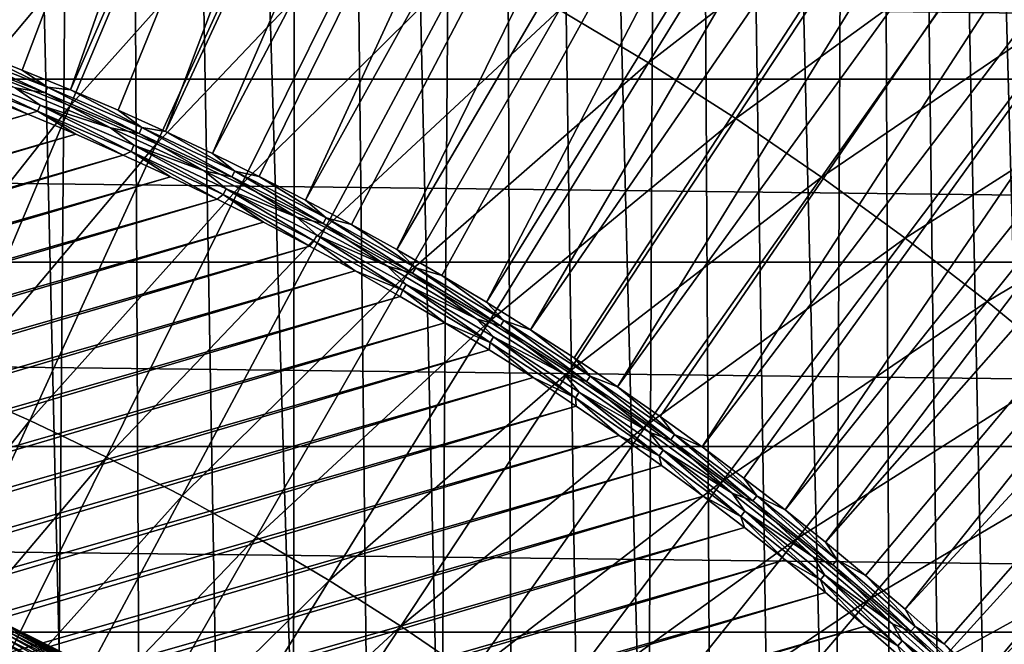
# Model space of a CAD drawing. Header units: millimetres. Extents: x -50 to 50, y -50 to 50.
# Tile 401 of 562: x 4 to 7.4, y 8 to 10.2. Entities that reach past the tile are written whole.
import ezdxf

# ---------------------------------------------------------------- set-up
doc = ezdxf.new("R2010")
doc.units = ezdxf.units.MM
doc.header["$LTSCALE"] = 65.185185
for name, color, linetype in [('1', 7, 'CONTINUOUS'), ('2', 7, 'CONTINUOUS'), ('25', 7, 'CONTINUOUS'), ('36', 7, 'CONTINUOUS'), ('4', 7, 'CONTINUOUS'), ('87', 7, 'CONTINUOUS'), ('89', 7, 'CONTINUOUS'), ('91', 7, 'CONTINUOUS'), ('92', 7, 'CONTINUOUS')]:
    doc.layers.add(name, color=color, linetype=linetype)

msp = doc.modelspace()

# ---------------------------------------------------------------- linework, layer by layer
at = {"layer": '1', "color": 7, "linetype": 'Continuous', "true_color": 0xf5f5f5}
for points in [[(-27.2459, 10.6406), (27.4862, 10.0036), (-27.4862, 10.0036), (-27.2459, 10.6406)], [(27.2459, 10.6406), (27.4862, 10.0036), (-27.2459, 10.6406), (27.2459, 10.6406)], [(-27.4862, 10.0036), (27.7115, 9.3614), (-27.7115, 9.3614), (-27.4862, 10.0036)], [(27.4862, 10.0036), (27.7115, 9.3614), (-27.4862, 10.0036), (27.4862, 10.0036)], [(-27.7115, 9.3614), (27.9218, 8.714), (-27.9218, 8.714), (-27.7115, 9.3614)], [(27.7115, 9.3614), (27.9218, 8.714), (-27.7115, 9.3614), (27.7115, 9.3614)], [(-27.9218, 8.714), (28.117, 8.062), (-28.117, 8.062), (-27.9218, 8.714)], [(27.9218, 8.714), (28.117, 8.062), (-27.9218, 8.714), (27.9218, 8.714)], [(-28.117, 8.062), (28.297, 7.4054), (-28.297, 7.4054), (-28.117, 8.062)], [(28.117, 8.062), (28.297, 7.4054), (-28.117, 8.062), (28.117, 8.062)]]:
    msp.add_3dface(points, dxfattribs=at)
at = {"layer": '2', "color": 7, "linetype": 'Continuous', "true_color": 0xf5f5f5}
for points in [[(3.8435, 8.138, 4.3), (4.1283, 7.9973, 4.3), (3.6366, 29.0231, 4.3), (3.8435, 8.138, 4.3)], [(3.6366, 29.0231, 4.3), (4.1283, 7.9973, 4.3), (4.3054, 28.9314, 4.3), (3.6366, 29.0231, 4.3)], [(4.1283, 7.9973, 4.3), (4.408, 7.8467, 4.3), (4.3054, 28.9314, 4.3), (4.1283, 7.9973, 4.3)], [(4.6822, 7.6862, 4.3), (4.9505, 7.5162, 4.3), (4.3054, 28.9314, 4.3), (4.6822, 7.6862, 4.3)], [(4.3054, 28.9314, 4.3), (4.9505, 7.5162, 4.3), (4.972, 28.8243, 4.3), (4.3054, 28.9314, 4.3)], [(4.408, 7.8467, 4.3), (4.6822, 7.6862, 4.3), (4.3054, 28.9314, 4.3), (4.408, 7.8467, 4.3)], [(4.9505, 7.5162, 4.3), (5.2127, 7.3367, 4.3), (4.972, 28.8243, 4.3), (4.9505, 7.5162, 4.3)], [(5.2127, 7.3367, 4.3), (5.4683, 7.1482, 4.3), (4.972, 28.8243, 4.3), (5.2127, 7.3367, 4.3)], [(4.972, 28.8243, 4.3), (5.4683, 7.1482, 4.3), (5.6358, 28.7019, 4.3), (4.972, 28.8243, 4.3)], [(5.4683, 7.1482, 4.3), (5.7172, 6.9508, 4.3), (5.6358, 28.7019, 4.3), (5.4683, 7.1482, 4.3)], [(5.959, 6.7447, 4.3), (6.1933, 6.5302, 4.3), (5.6358, 28.7019, 4.3), (5.959, 6.7447, 4.3)], [(5.6358, 28.7019, 4.3), (6.1933, 6.5302, 4.3), (6.2968, 28.5642, 4.3), (5.6358, 28.7019, 4.3)], [(5.7172, 6.9508, 4.3), (5.959, 6.7447, 4.3), (5.6358, 28.7019, 4.3), (5.7172, 6.9508, 4.3)], [(6.1933, 6.5302, 4.3), (6.4199, 6.3075, 4.3), (6.2968, 28.5642, 4.3), (6.1933, 6.5302, 4.3)], [(6.6385, 6.0771, 4.3), (6.8488, 5.839, 4.3), (6.2968, 28.5642, 4.3), (6.6385, 6.0771, 4.3)], [(6.2968, 28.5642, 4.3), (6.8488, 5.839, 4.3), (6.9543, 28.4113, 4.3), (6.2968, 28.5642, 4.3)], [(6.4199, 6.3075, 4.3), (6.6385, 6.0771, 4.3), (6.2968, 28.5642, 4.3), (6.4199, 6.3075, 4.3)], [(6.8488, 5.839, 4.3), (7.0506, 5.5937, 4.3), (6.9543, 28.4113, 4.3), (6.8488, 5.839, 4.3)], [(7.4276, 5.0824, 4.3), (7.6024, 4.8171, 4.3), (6.9543, 28.4113, 4.3), (7.4276, 5.0824, 4.3)], [(6.9543, 28.4113, 4.3), (7.6024, 4.8171, 4.3), (7.6081, 28.2432, 4.3), (6.9543, 28.4113, 4.3)], [(7.2436, 5.3413, 4.3), (7.4276, 5.0824, 4.3), (6.9543, 28.4113, 4.3), (7.2436, 5.3413, 4.3)], [(7.0506, 5.5937, 4.3), (7.2436, 5.3413, 4.3), (6.9543, 28.4113, 4.3), (7.0506, 5.5937, 4.3)]]:
    msp.add_3dface(points, dxfattribs=at)
at = {"layer": '25', "color": 7, "linetype": 'Continuous', "true_color": 0xf5f5f5}
for points in [[(4.1283, 7.9973, 10.2), (3.8435, 8.138, 10.2), (3.9448, 8.088, 10.2357), (4.1283, 7.9973, 10.2)], [(3.9431, 8.0846, 10.2712), (4.2229, 7.942, 10.2712), (3.9448, 8.088, 10.2357), (3.9431, 8.0846, 10.2712)], [(3.9448, 8.088, 10.2357), (4.2229, 7.942, 10.2712), (4.2246, 7.9454, 10.2357), (3.9448, 8.088, 10.2357)], [(4.1283, 7.9973, 10.2), (3.9448, 8.088, 10.2357), (4.2246, 7.9454, 10.2357), (4.1283, 7.9973, 10.2)], [(3.9255, 8.0485, 10.4079), (4.204, 7.9066, 10.4079), (3.9315, 8.0608, 10.3749), (3.9255, 8.0485, 10.4079)], [(3.9315, 8.0608, 10.3749), (4.2104, 7.9186, 10.3749), (3.9364, 8.0709, 10.341), (3.9315, 8.0608, 10.3749)], [(3.9315, 8.0608, 10.3749), (4.204, 7.9066, 10.4079), (4.2104, 7.9186, 10.3749), (3.9315, 8.0608, 10.3749)], [(3.9364, 8.0709, 10.341), (4.2157, 7.9286, 10.341), (3.9403, 8.0789, 10.3064), (3.9364, 8.0709, 10.341)], [(3.9364, 8.0709, 10.341), (4.2104, 7.9186, 10.3749), (4.2157, 7.9286, 10.341), (3.9364, 8.0709, 10.341)], [(3.9403, 8.0789, 10.3064), (4.2199, 7.9364, 10.3064), (3.9431, 8.0846, 10.2712), (3.9403, 8.0789, 10.3064)], [(3.9403, 8.0789, 10.3064), (4.2157, 7.9286, 10.341), (4.2199, 7.9364, 10.3064), (3.9403, 8.0789, 10.3064)], [(3.9431, 8.0846, 10.2712), (4.2199, 7.9364, 10.3064), (4.2229, 7.942, 10.2712), (3.9431, 8.0846, 10.2712)], [(3.9105, 8.0177, 10.4705), (4.1879, 7.8763, 10.4705), (3.9185, 8.0341, 10.4398), (3.9105, 8.0177, 10.4705)], [(3.9185, 8.0341, 10.4398), (4.1965, 7.8924, 10.4398), (3.9255, 8.0485, 10.4079), (3.9185, 8.0341, 10.4398)], [(3.9185, 8.0341, 10.4398), (4.1879, 7.8763, 10.4705), (4.1965, 7.8924, 10.4398), (3.9185, 8.0341, 10.4398)], [(3.9255, 8.0485, 10.4079), (4.1965, 7.8924, 10.4398), (4.204, 7.9066, 10.4079), (3.9255, 8.0485, 10.4079)]]:
    msp.add_3dface(points, dxfattribs=at)
at = {"layer": '36', "color": 15, "linetype": 'Continuous', "true_color": 0xaf503c}
for points in [[(3.9015, 11.1545, -16.6071), (4.2431, 11.029, -16.6071), (3.5491, 10.1479, -16.7687), (3.9015, 11.1545, -16.6071)], [(3.5491, 10.1479, -16.7687), (4.2431, 11.029, -16.6071), (3.8599, 10.0337, -16.7687), (3.5491, 10.1479, -16.7687)], [(4.2431, 11.029, -16.6071), (4.5806, 10.893, -16.6071), (3.8599, 10.0337, -16.7687), (4.2431, 11.029, -16.6071)], [(5.8842, 10.2473, -16.6071), (6.7552, 10.967, -16.4302), (6.1969, 10.0611, -16.6071), (5.8842, 10.2473, -16.6071)], [(6.7552, 10.967, -16.4302), (7.0896, 10.7537, -16.4302), (6.1969, 10.0611, -16.6071), (6.7552, 10.967, -16.4302)], [(3.8599, 10.0337, -16.7687), (4.5806, 10.893, -16.6071), (4.1669, 9.91, -16.7687), (3.8599, 10.0337, -16.7687)], [(4.5806, 10.893, -16.6071), (4.9138, 10.7467, -16.6071), (4.1669, 9.91, -16.7687), (4.5806, 10.893, -16.6071)], [(6.1969, 10.0611, -16.6071), (7.0896, 10.7537, -16.4302), (6.5037, 9.8654, -16.6071), (6.1969, 10.0611, -16.6071)], [(7.0896, 10.7537, -16.4302), (7.4174, 10.5302, -16.4302), (6.5037, 9.8654, -16.6071), (7.0896, 10.7537, -16.4302)], [(4.1669, 9.91, -16.7687), (4.9138, 10.7467, -16.6071), (4.4701, 9.7769, -16.7687), (4.1669, 9.91, -16.7687)], [(4.9138, 10.7467, -16.6071), (5.2424, 10.5902, -16.6071), (4.4701, 9.7769, -16.7687), (4.9138, 10.7467, -16.6071)], [(4.4701, 9.7769, -16.7687), (5.2424, 10.5902, -16.6071), (4.7689, 9.6346, -16.7687), (4.4701, 9.7769, -16.7687)], [(5.2424, 10.5902, -16.6071), (5.5659, 10.4237, -16.6071), (4.7689, 9.6346, -16.7687), (5.2424, 10.5902, -16.6071)], [(6.5037, 9.8654, -16.6071), (7.4174, 10.5302, -16.4302), (6.8044, 9.6604, -16.6071), (6.5037, 9.8654, -16.6071)], [(7.4174, 10.5302, -16.4302), (7.738, 10.2967, -16.4302), (6.8044, 9.6604, -16.6071), (7.4174, 10.5302, -16.4302)], [(4.7689, 9.6346, -16.7687), (5.5659, 10.4237, -16.6071), (5.0633, 9.483, -16.7687), (4.7689, 9.6346, -16.7687)], [(5.5659, 10.4237, -16.6071), (5.8842, 10.2473, -16.6071), (5.0633, 9.483, -16.7687), (5.5659, 10.4237, -16.6071)], [(6.8044, 9.6604, -16.6071), (7.738, 10.2967, -16.4302), (7.0985, 9.4462, -16.6071), (6.8044, 9.6604, -16.6071)], [(7.738, 10.2967, -16.4302), (8.0514, 10.0534, -16.4302), (7.0985, 9.4462, -16.6071), (7.738, 10.2967, -16.4302)], [(5.0633, 9.483, -16.7687), (5.8842, 10.2473, -16.6071), (5.3528, 9.3225, -16.7687), (5.0633, 9.483, -16.7687)], [(5.8842, 10.2473, -16.6071), (6.1969, 10.0611, -16.6071), (5.3528, 9.3225, -16.7687), (5.8842, 10.2473, -16.6071)], [(5.3528, 9.3225, -16.7687), (6.1969, 10.0611, -16.6071), (5.6373, 9.1532, -16.7687), (5.3528, 9.3225, -16.7687)], [(6.1969, 10.0611, -16.6071), (6.5037, 9.8654, -16.6071), (5.6373, 9.1532, -16.7687), (6.1969, 10.0611, -16.6071)], [(3.8599, 10.0337, -16.7687), (4.1669, 9.91, -16.7687), (3.4758, 9.0364, -16.9151), (3.8599, 10.0337, -16.7687)], [(7.0985, 9.4462, -16.6071), (8.0514, 10.0534, -16.4302), (7.386, 9.223, -16.6071), (7.0985, 9.4462, -16.6071)], [(8.0514, 10.0534, -16.4302), (8.3571, 9.8006, -16.4302), (7.386, 9.223, -16.6071), (8.0514, 10.0534, -16.4302)], [(3.4758, 9.0364, -16.9151), (4.1669, 9.91, -16.7687), (3.7524, 8.925, -16.9151), (3.4758, 9.0364, -16.9151)], [(4.1669, 9.91, -16.7687), (4.4701, 9.7769, -16.7687), (3.7524, 8.925, -16.9151), (4.1669, 9.91, -16.7687)], [(5.6373, 9.1532, -16.7687), (6.5037, 9.8654, -16.6071), (5.9164, 8.9752, -16.7687), (5.6373, 9.1532, -16.7687)], [(6.5037, 9.8654, -16.6071), (6.8044, 9.6604, -16.6071), (5.9164, 8.9752, -16.7687), (6.5037, 9.8654, -16.6071)], [(7.386, 9.223, -16.6071), (8.3571, 9.8006, -16.4302), (7.6664, 8.9911, -16.6071), (7.386, 9.223, -16.6071)], [(3.7524, 8.925, -16.9151), (4.4701, 9.7769, -16.7687), (4.0254, 8.8051, -16.9151), (3.7524, 8.925, -16.9151)], [(4.4701, 9.7769, -16.7687), (4.7689, 9.6346, -16.7687), (4.0254, 8.8051, -16.9151), (4.4701, 9.7769, -16.7687)], [(5.9164, 8.9752, -16.7687), (6.8044, 9.6604, -16.6071), (6.1899, 8.7887, -16.7687), (5.9164, 8.9752, -16.7687)], [(6.8044, 9.6604, -16.6071), (7.0985, 9.4462, -16.6071), (6.1899, 8.7887, -16.7687), (6.8044, 9.6604, -16.6071)], [(4.0254, 8.8051, -16.9151), (4.7689, 9.6346, -16.7687), (4.2945, 8.6769, -16.9151), (4.0254, 8.8051, -16.9151)], [(4.7689, 9.6346, -16.7687), (5.0633, 9.483, -16.7687), (4.2945, 8.6769, -16.9151), (4.7689, 9.6346, -16.7687)], [(4.2945, 8.6769, -16.9151), (5.0633, 9.483, -16.7687), (4.5596, 8.5405, -16.9151), (4.2945, 8.6769, -16.9151)], [(5.0633, 9.483, -16.7687), (5.3528, 9.3225, -16.7687), (4.5596, 8.5405, -16.9151), (5.0633, 9.483, -16.7687)], [(6.1899, 8.7887, -16.7687), (7.0985, 9.4462, -16.6071), (6.4576, 8.5938, -16.7687), (6.1899, 8.7887, -16.7687)], [(7.0985, 9.4462, -16.6071), (7.386, 9.223, -16.6071), (6.4576, 8.5938, -16.7687), (7.0985, 9.4462, -16.6071)], [(4.5596, 8.5405, -16.9151), (5.3528, 9.3225, -16.7687), (4.8204, 8.3959, -16.9151), (4.5596, 8.5405, -16.9151)], [(5.3528, 9.3225, -16.7687), (5.6373, 9.1532, -16.7687), (4.8204, 8.3959, -16.9151), (5.3528, 9.3225, -16.7687)], [(6.4576, 8.5938, -16.7687), (7.386, 9.223, -16.6071), (6.7191, 8.3908, -16.7687), (6.4576, 8.5938, -16.7687)], [(7.386, 9.223, -16.6071), (7.6664, 8.9911, -16.6071), (6.7191, 8.3908, -16.7687), (7.386, 9.223, -16.6071)], [(4.8204, 8.3959, -16.9151), (5.6373, 9.1532, -16.7687), (5.0766, 8.2434, -16.9151), (4.8204, 8.3959, -16.9151)], [(5.6373, 9.1532, -16.7687), (5.9164, 8.9752, -16.7687), (5.0766, 8.2434, -16.9151), (5.6373, 9.1532, -16.7687)], [(6.7191, 8.3908, -16.7687), (7.6664, 8.9911, -16.6071), (6.9742, 8.1798, -16.7687), (6.7191, 8.3908, -16.7687)], [(7.6664, 8.9911, -16.6071), (7.9396, 8.7507, -16.6071), (6.9742, 8.1798, -16.7687), (7.6664, 8.9911, -16.6071)], [(5.0766, 8.2434, -16.9151), (5.9164, 8.9752, -16.7687), (5.3279, 8.0831, -16.9151), (5.0766, 8.2434, -16.9151)], [(5.9164, 8.9752, -16.7687), (6.1899, 8.7887, -16.7687), (5.3279, 8.0831, -16.9151), (5.9164, 8.9752, -16.7687)], [(3.7524, 8.925, -16.9151), (4.0254, 8.8051, -16.9151), (3.3371, 7.9381, -17.0461), (3.7524, 8.925, -16.9151)], [(3.3371, 7.9381, -17.0461), (4.0254, 8.8051, -16.9151), (3.5799, 7.8315, -17.0461), (3.3371, 7.9381, -17.0461)], [(4.0254, 8.8051, -16.9151), (4.2945, 8.6769, -16.9151), (3.5799, 7.8315, -17.0461), (4.0254, 8.8051, -16.9151)], [(5.3279, 8.0831, -16.9151), (6.1899, 8.7887, -16.7687), (5.5743, 7.9151, -16.9151), (5.3279, 8.0831, -16.9151)], [(6.1899, 8.7887, -16.7687), (6.4576, 8.5938, -16.7687), (5.5743, 7.9151, -16.9151), (6.1899, 8.7887, -16.7687)], [(6.9742, 8.1798, -16.7687), (7.9396, 8.7507, -16.6071), (7.2227, 7.9611, -16.7687), (6.9742, 8.1798, -16.7687)], [(7.9396, 8.7507, -16.6071), (8.2052, 8.502, -16.6071), (7.2227, 7.9611, -16.7687), (7.9396, 8.7507, -16.6071)], [(3.5799, 7.8315, -17.0461), (4.2945, 8.6769, -16.9151), (3.8192, 7.7175, -17.0461), (3.5799, 7.8315, -17.0461)], [(4.2945, 8.6769, -16.9151), (4.5596, 8.5405, -16.9151), (3.8192, 7.7175, -17.0461), (4.2945, 8.6769, -16.9151)], [(5.5743, 7.9151, -16.9151), (6.4576, 8.5938, -16.7687), (5.8153, 7.7396, -16.9151), (5.5743, 7.9151, -16.9151)], [(6.4576, 8.5938, -16.7687), (6.7191, 8.3908, -16.7687), (5.8153, 7.7396, -16.9151), (6.4576, 8.5938, -16.7687)], [(3.8192, 7.7175, -17.0461), (4.5596, 8.5405, -16.9151), (4.055, 7.5961, -17.0461), (3.8192, 7.7175, -17.0461)], [(4.5596, 8.5405, -16.9151), (4.8204, 8.3959, -16.9151), (4.055, 7.5961, -17.0461), (4.5596, 8.5405, -16.9151)], [(7.2227, 7.9611, -16.7687), (8.2052, 8.502, -16.6071), (7.4644, 7.7348, -16.7687), (7.2227, 7.9611, -16.7687)], [(4.055, 7.5961, -17.0461), (4.8204, 8.3959, -16.9151), (4.2869, 7.4676, -17.0461), (4.055, 7.5961, -17.0461)], [(4.8204, 8.3959, -16.9151), (5.0766, 8.2434, -16.9151), (4.2869, 7.4676, -17.0461), (4.8204, 8.3959, -16.9151)], [(5.8153, 7.7396, -16.9151), (6.7191, 8.3908, -16.7687), (6.0508, 7.5568, -16.9151), (5.8153, 7.7396, -16.9151)], [(6.7191, 8.3908, -16.7687), (6.9742, 8.1798, -16.7687), (6.0508, 7.5568, -16.9151), (6.7191, 8.3908, -16.7687)], [(4.2869, 7.4676, -17.0461), (5.0766, 8.2434, -16.9151), (4.5148, 7.3319, -17.0461), (4.2869, 7.4676, -17.0461)], [(5.0766, 8.2434, -16.9151), (5.3279, 8.0831, -16.9151), (4.5148, 7.3319, -17.0461), (5.0766, 8.2434, -16.9151)], [(6.0508, 7.5568, -16.9151), (6.9742, 8.1798, -16.7687), (6.2805, 7.3668, -16.9151), (6.0508, 7.5568, -16.9151)], [(6.9742, 8.1798, -16.7687), (7.2227, 7.9611, -16.7687), (6.2805, 7.3668, -16.9151), (6.9742, 8.1798, -16.7687)], [(4.5148, 7.3319, -17.0461), (5.3279, 8.0831, -16.9151), (4.7384, 7.1893, -17.0461), (4.5148, 7.3319, -17.0461)], [(5.3279, 8.0831, -16.9151), (5.5743, 7.9151, -16.9151), (4.7384, 7.1893, -17.0461), (5.3279, 8.0831, -16.9151)]]:
    msp.add_3dface(points, dxfattribs=at)
at = {"layer": '4', "color": 7, "linetype": 'Continuous', "true_color": 0xf5f5f5}
for points in [[(4.1283, 7.9973, 10.2), (3.8435, 8.138, 4.3), (3.8435, 8.138, 10.2), (4.1283, 7.9973, 10.2)], [(4.1283, 7.9973, 4.3), (3.8435, 8.138, 4.3), (4.1283, 7.9973, 10.2), (4.1283, 7.9973, 4.3)]]:
    msp.add_3dface(points, dxfattribs=at)
at = {"layer": '87', "color": 250, "linetype": 'Continuous', "true_color": 0x1c1c1c}
for points in [[(3.4854, 10.2257, -11.9759), (3.6575, 10.1653, -11.9759), (6.0272, 16.8797, -9.3843), (3.4854, 10.2257, -11.9759)], [(3.6575, 10.1653, -11.9759), (3.8287, 10.1021, -11.9759), (6.0272, 16.8797, -9.3843), (3.6575, 10.1653, -11.9759)], [(6.0272, 16.8797, -9.3843), (3.8287, 10.1021, -11.9759), (6.5246, 16.6936, -9.3843), (6.0272, 16.8797, -9.3843)], [(3.8287, 10.1021, -11.9759), (3.9987, 10.0359, -11.9759), (6.5246, 16.6936, -9.3843), (3.8287, 10.1021, -11.9759)], [(3.9987, 10.0359, -11.9759), (4.1676, 9.9669, -11.9759), (6.5246, 16.6936, -9.3843), (3.9987, 10.0359, -11.9759)], [(6.5246, 16.6936, -9.3843), (4.1676, 9.9669, -11.9759), (7.0164, 16.4929, -9.3843), (6.5246, 16.6936, -9.3843)], [(4.1676, 9.9669, -11.9759), (4.3353, 9.895, -11.9759), (7.0164, 16.4929, -9.3843), (4.1676, 9.9669, -11.9759)], [(4.3353, 9.895, -11.9759), (4.5017, 9.8204, -11.9759), (7.0164, 16.4929, -9.3843), (4.3353, 9.895, -11.9759)], [(7.0164, 16.4929, -9.3843), (4.5017, 9.8204, -11.9759), (7.502, 16.2777, -9.3843), (7.0164, 16.4929, -9.3843)], [(4.5017, 9.8204, -11.9759), (4.6669, 9.7429, -11.9759), (7.502, 16.2777, -9.3843), (4.5017, 9.8204, -11.9759)], [(7.502, 16.2777, -9.3843), (4.6669, 9.7429, -11.9759), (7.981, 16.0481, -9.3843), (7.502, 16.2777, -9.3843)], [(4.6669, 9.7429, -11.9759), (4.8308, 9.6626, -11.9759), (7.981, 16.0481, -9.3843), (4.6669, 9.7429, -11.9759)], [(4.8308, 9.6626, -11.9759), (4.9932, 9.5796, -11.9759), (7.981, 16.0481, -9.3843), (4.8308, 9.6626, -11.9759)], [(7.981, 16.0481, -9.3843), (4.9932, 9.5796, -11.9759), (8.4529, 15.8045, -9.3843), (7.981, 16.0481, -9.3843)], [(4.9932, 9.5796, -11.9759), (5.1543, 9.4939, -11.9759), (8.4529, 15.8045, -9.3843), (4.9932, 9.5796, -11.9759)], [(5.1543, 9.4939, -11.9759), (5.3138, 9.4054, -11.9759), (8.4529, 15.8045, -9.3843), (5.1543, 9.4939, -11.9759)], [(8.4529, 15.8045, -9.3843), (5.3138, 9.4054, -11.9759), (8.9175, 15.547, -9.3843), (8.4529, 15.8045, -9.3843)], [(5.3138, 9.4054, -11.9759), (5.4719, 9.3143, -11.9759), (8.9175, 15.547, -9.3843), (5.3138, 9.4054, -11.9759)], [(5.4719, 9.3143, -11.9759), (5.6284, 9.2205, -11.9759), (8.9175, 15.547, -9.3843), (5.4719, 9.3143, -11.9759)], [(8.9175, 15.547, -9.3843), (5.6284, 9.2205, -11.9759), (9.3742, 15.2758, -9.3843), (8.9175, 15.547, -9.3843)], [(5.6284, 9.2205, -11.9759), (5.7833, 9.1241, -11.9759), (9.3742, 15.2758, -9.3843), (5.6284, 9.2205, -11.9759)], [(9.3742, 15.2758, -9.3843), (5.7833, 9.1241, -11.9759), (9.8227, 14.9913, -9.3843), (9.3742, 15.2758, -9.3843)], [(5.7833, 9.1241, -11.9759), (5.9365, 9.0251, -11.9759), (9.8227, 14.9913, -9.3843), (5.7833, 9.1241, -11.9759)], [(5.9365, 9.0251, -11.9759), (6.088, 8.9235, -11.9759), (9.8227, 14.9913, -9.3843), (5.9365, 9.0251, -11.9759)], [(9.8227, 14.9913, -9.3843), (6.088, 8.9235, -11.9759), (10.2625, 14.6935, -9.3843), (9.8227, 14.9913, -9.3843)], [(6.088, 8.9235, -11.9759), (6.2378, 8.8193, -11.9759), (10.2625, 14.6935, -9.3843), (6.088, 8.9235, -11.9759)], [(6.2378, 8.8193, -11.9759), (6.3858, 8.7127, -11.9759), (10.2625, 14.6935, -9.3843), (6.2378, 8.8193, -11.9759)], [(10.2625, 14.6935, -9.3843), (6.3858, 8.7127, -11.9759), (10.6934, 14.3829, -9.3843), (10.2625, 14.6935, -9.3843)], [(6.3858, 8.7127, -11.9759), (6.532, 8.6035, -11.9759), (10.6934, 14.3829, -9.3843), (6.3858, 8.7127, -11.9759)], [(6.532, 8.6035, -11.9759), (6.6764, 8.492, -11.9759), (10.6934, 14.3829, -9.3843), (6.532, 8.6035, -11.9759)], [(10.6934, 14.3829, -9.3843), (6.6764, 8.492, -11.9759), (11.1148, 14.0596, -9.3843), (10.6934, 14.3829, -9.3843)], [(6.6764, 8.492, -11.9759), (6.8188, 8.3779, -11.9759), (11.1148, 14.0596, -9.3843), (6.6764, 8.492, -11.9759)], [(11.1148, 14.0596, -9.3843), (6.8188, 8.3779, -11.9759), (11.5265, 13.724, -9.3843), (11.1148, 14.0596, -9.3843)], [(6.8188, 8.3779, -11.9759), (6.9593, 8.2615, -11.9759), (11.5265, 13.724, -9.3843), (6.8188, 8.3779, -11.9759)], [(6.9593, 8.2615, -11.9759), (7.0978, 8.1428, -11.9759), (11.5265, 13.724, -9.3843), (6.9593, 8.2615, -11.9759)], [(11.5265, 13.724, -9.3843), (7.0978, 8.1428, -11.9759), (11.928, 13.3763, -9.3843), (11.5265, 13.724, -9.3843)], [(7.0978, 8.1428, -11.9759), (7.2343, 8.0217, -11.9759), (11.928, 13.3763, -9.3843), (7.0978, 8.1428, -11.9759)], [(7.2343, 8.0217, -11.9759), (7.3687, 7.8983, -11.9759), (11.928, 13.3763, -9.3843), (7.2343, 8.0217, -11.9759)], [(11.928, 13.3763, -9.3843), (7.3687, 7.8983, -11.9759), (12.3191, 13.0169, -9.3843), (11.928, 13.3763, -9.3843)], [(7.3687, 7.8983, -11.9759), (7.501, 7.7727, -11.9759), (12.3191, 13.0169, -9.3843), (7.3687, 7.8983, -11.9759)]]:
    msp.add_3dface(points, dxfattribs=at)
at = {"layer": '89', "color": 250, "linetype": 'Continuous', "true_color": 0x1c1c1c}
for points in [[(3.8492, 9.9477, -12), (-8.6465, 6.2495, -12), (4.0185, 9.8805, -12), (3.8492, 9.9477, -12)], [(4.0185, 9.8805, -12), (-8.7518, 6.1011, -12), (4.1864, 9.8104, -12), (4.0185, 9.8805, -12)], [(-8.6465, 6.2495, -12), (-8.7518, 6.1011, -12), (4.0185, 9.8805, -12), (-8.6465, 6.2495, -12)], [(-8.7518, 6.1011, -12), (-8.8547, 5.9508, -12), (4.1864, 9.8104, -12), (-8.7518, 6.1011, -12)], [(4.1864, 9.8104, -12), (-8.8547, 5.9508, -12), (4.3533, 9.7374, -12), (4.1864, 9.8104, -12)], [(-8.8547, 5.9508, -12), (-8.955, 5.7988, -12), (4.3533, 9.7374, -12), (-8.8547, 5.9508, -12)], [(4.3533, 9.7374, -12), (-8.955, 5.7988, -12), (4.5189, 9.6616, -12), (4.3533, 9.7374, -12)], [(4.5189, 9.6616, -12), (-9.0526, 5.6451, -12), (4.6831, 9.583, -12), (4.5189, 9.6616, -12)], [(-8.955, 5.7988, -12), (-9.0526, 5.6451, -12), (4.5189, 9.6616, -12), (-8.955, 5.7988, -12)], [(4.6831, 9.583, -12), (-9.1476, 5.4899, -12), (4.8459, 9.5017, -12), (4.6831, 9.583, -12)], [(-9.0526, 5.6451, -12), (-9.1476, 5.4899, -12), (4.6831, 9.583, -12), (-9.0526, 5.6451, -12)], [(4.8459, 9.5017, -12), (-9.2399, 5.333, -12), (5.0073, 9.4176, -12), (4.8459, 9.5017, -12)], [(-9.1476, 5.4899, -12), (-9.2399, 5.333, -12), (4.8459, 9.5017, -12), (-9.1476, 5.4899, -12)], [(-9.2399, 5.333, -12), (-9.3296, 5.1745, -12), (5.0073, 9.4176, -12), (-9.2399, 5.333, -12)], [(5.0073, 9.4176, -12), (-9.3296, 5.1745, -12), (5.1672, 9.3307, -12), (5.0073, 9.4176, -12)], [(-9.3296, 5.1745, -12), (-9.4165, 5.0145, -12), (5.1672, 9.3307, -12), (-9.3296, 5.1745, -12)], [(5.1672, 9.3307, -12), (-9.4165, 5.0145, -12), (5.3256, 9.2412, -12), (5.1672, 9.3307, -12)], [(-9.4165, 5.0145, -12), (-9.5007, 4.8531, -12), (5.3256, 9.2412, -12), (-9.4165, 5.0145, -12)], [(5.3256, 9.2412, -12), (-9.5007, 4.8531, -12), (5.4825, 9.1489, -12), (5.3256, 9.2412, -12)], [(-9.5007, 4.8531, -12), (-9.5822, 4.6901, -12), (5.4825, 9.1489, -12), (-9.5007, 4.8531, -12)], [(5.4825, 9.1489, -12), (-9.5822, 4.6901, -12), (5.6379, 9.0539, -12), (5.4825, 9.1489, -12)], [(-9.5822, 4.6901, -12), (-9.6609, 4.5258, -12), (5.6379, 9.0539, -12), (-9.5822, 4.6901, -12)], [(5.6379, 9.0539, -12), (-9.6609, 4.5258, -12), (5.7917, 8.9562, -12), (5.6379, 9.0539, -12)], [(5.7917, 8.9562, -12), (-9.7367, 4.3602, -12), (5.9437, 8.856, -12), (5.7917, 8.9562, -12)], [(-9.6609, 4.5258, -12), (-9.7367, 4.3602, -12), (5.7917, 8.9562, -12), (-9.6609, 4.5258, -12)], [(5.9437, 8.856, -12), (-9.8097, 4.1933, -12), (6.094, 8.7531, -12), (5.9437, 8.856, -12)], [(-9.7367, 4.3602, -12), (-9.8097, 4.1933, -12), (5.9437, 8.856, -12), (-9.7367, 4.3602, -12)], [(6.094, 8.7531, -12), (-9.8799, 4.0251, -12), (6.2427, 8.6477, -12), (6.094, 8.7531, -12)], [(-9.8097, 4.1933, -12), (-9.8799, 4.0251, -12), (6.094, 8.7531, -12), (-9.8097, 4.1933, -12)], [(-9.8799, 4.0251, -12), (-9.9471, 3.8558, -12), (6.2427, 8.6477, -12), (-9.8799, 4.0251, -12)], [(6.2427, 8.6477, -12), (-9.9471, 3.8558, -12), (6.3895, 8.5397, -12), (6.2427, 8.6477, -12)], [(6.3895, 8.5397, -12), (-10.0115, 3.6855, -12), (6.5343, 8.4294, -12), (6.3895, 8.5397, -12)], [(-9.9471, 3.8558, -12), (-10.0115, 3.6855, -12), (6.3895, 8.5397, -12), (-9.9471, 3.8558, -12)], [(-10.0115, 3.6855, -12), (-10.0729, 3.5139, -12), (6.5343, 8.4294, -12), (-10.0115, 3.6855, -12)], [(6.5343, 8.4294, -12), (-10.0729, 3.5139, -12), (6.6773, 8.3164, -12), (6.5343, 8.4294, -12)], [(6.6773, 8.3164, -12), (-10.1314, 3.3414, -12), (6.8184, 8.2011, -12), (6.6773, 8.3164, -12)], [(-10.0729, 3.5139, -12), (-10.1314, 3.3414, -12), (6.6773, 8.3164, -12), (-10.0729, 3.5139, -12)], [(-10.1314, 3.3414, -12), (-10.187, 3.1679, -12), (6.8184, 8.2011, -12), (-10.1314, 3.3414, -12)], [(6.8184, 8.2011, -12), (-10.187, 3.1679, -12), (6.9574, 8.0834, -12), (6.8184, 8.2011, -12)], [(6.9574, 8.0834, -12), (-10.2395, 2.9937, -12), (7.0943, 7.9635, -12), (6.9574, 8.0834, -12)], [(-10.187, 3.1679, -12), (-10.2395, 2.9937, -12), (6.9574, 8.0834, -12), (-10.187, 3.1679, -12)]]:
    msp.add_3dface(points, dxfattribs=at)
at = {"layer": '91', "color": 250, "linetype": 'Continuous', "true_color": 0x1c1c1c}
for points in [[(4.0789, 9.9554, -11.9892), (3.7519, 10.1073, -11.9832), (3.7441, 10.0862, -11.9892), (4.0789, 9.9554, -11.9892)], [(4.0875, 9.9762, -11.9832), (3.8287, 10.1021, -11.9759), (3.7519, 10.1073, -11.9832), (4.0875, 9.9762, -11.9832)], [(4.0875, 9.9762, -11.9832), (3.7519, 10.1073, -11.9832), (4.0789, 9.9554, -11.9892), (4.0875, 9.9762, -11.9832)], [(3.9987, 10.0359, -11.9759), (3.8287, 10.1021, -11.9759), (4.0875, 9.9762, -11.9832), (3.9987, 10.0359, -11.9759)], [(4.0789, 9.9554, -11.9892), (3.7441, 10.0862, -11.9892), (3.9737, 9.9734, -11.9939), (4.0789, 9.9554, -11.9892)], [(4.1676, 9.9669, -11.9759), (3.9987, 10.0359, -11.9759), (4.0875, 9.9762, -11.9832), (4.1676, 9.9669, -11.9759)], [(4.3082, 9.8334, -11.9939), (4.0789, 9.9554, -11.9892), (3.9737, 9.9734, -11.9939), (4.3082, 9.8334, -11.9939)], [(4.4092, 9.8134, -11.9892), (4.0875, 9.9762, -11.9832), (4.0789, 9.9554, -11.9892), (4.4092, 9.8134, -11.9892)], [(4.4092, 9.8134, -11.9892), (4.0789, 9.9554, -11.9892), (4.3082, 9.8334, -11.9939), (4.4092, 9.8134, -11.9892)], [(4.4185, 9.8339, -11.9832), (4.1676, 9.9669, -11.9759), (4.0875, 9.9762, -11.9832), (4.4185, 9.8339, -11.9832)], [(4.4185, 9.8339, -11.9832), (4.0875, 9.9762, -11.9832), (4.4092, 9.8134, -11.9892), (4.4185, 9.8339, -11.9832)], [(4.3353, 9.895, -11.9759), (4.1676, 9.9669, -11.9759), (4.4185, 9.8339, -11.9832), (4.3353, 9.895, -11.9759)], [(4.5017, 9.8204, -11.9759), (4.3353, 9.895, -11.9759), (4.4185, 9.8339, -11.9832), (4.5017, 9.8204, -11.9759)], [(4.6378, 9.6822, -11.9939), (4.4092, 9.8134, -11.9892), (4.3082, 9.8334, -11.9939), (4.6378, 9.6822, -11.9939)], [(4.7346, 9.6605, -11.9892), (4.4185, 9.8339, -11.9832), (4.4092, 9.8134, -11.9892), (4.7346, 9.6605, -11.9892)], [(4.7445, 9.6807, -11.9832), (4.5017, 9.8204, -11.9759), (4.4185, 9.8339, -11.9832), (4.7445, 9.6807, -11.9832)], [(4.7445, 9.6807, -11.9832), (4.4185, 9.8339, -11.9832), (4.7346, 9.6605, -11.9892), (4.7445, 9.6807, -11.9832)], [(4.6669, 9.7429, -11.9759), (4.5017, 9.8204, -11.9759), (4.7445, 9.6807, -11.9832), (4.6669, 9.7429, -11.9759)], [(4.7346, 9.6605, -11.9892), (4.4092, 9.8134, -11.9892), (4.6378, 9.6822, -11.9939), (4.7346, 9.6605, -11.9892)], [(4.8308, 9.6626, -11.9759), (4.6669, 9.7429, -11.9759), (4.7445, 9.6807, -11.9832), (4.8308, 9.6626, -11.9759)], [(4.9621, 9.5199, -11.9939), (4.7346, 9.6605, -11.9892), (4.6378, 9.6822, -11.9939), (4.9621, 9.5199, -11.9939)], [(5.0547, 9.4968, -11.9892), (4.7445, 9.6807, -11.9832), (4.7346, 9.6605, -11.9892), (5.0547, 9.4968, -11.9892)], [(5.0653, 9.5167, -11.9832), (4.8308, 9.6626, -11.9759), (4.7445, 9.6807, -11.9832), (5.0653, 9.5167, -11.9832)], [(5.0653, 9.5167, -11.9832), (4.7445, 9.6807, -11.9832), (5.0547, 9.4968, -11.9892), (5.0653, 9.5167, -11.9832)], [(5.0547, 9.4968, -11.9892), (4.7346, 9.6605, -11.9892), (4.9621, 9.5199, -11.9939), (5.0547, 9.4968, -11.9892)], [(4.9932, 9.5796, -11.9759), (4.8308, 9.6626, -11.9759), (5.0653, 9.5167, -11.9832), (4.9932, 9.5796, -11.9759)], [(5.1543, 9.4939, -11.9759), (4.9932, 9.5796, -11.9759), (5.0653, 9.5167, -11.9832), (5.1543, 9.4939, -11.9759)], [(5.2807, 9.3468, -11.9939), (5.0547, 9.4968, -11.9892), (4.9621, 9.5199, -11.9939), (5.2807, 9.3468, -11.9939)], [(5.3691, 9.3225, -11.9892), (5.0653, 9.5167, -11.9832), (5.0547, 9.4968, -11.9892), (5.3691, 9.3225, -11.9892)], [(5.3803, 9.342, -11.9832), (5.1543, 9.4939, -11.9759), (5.0653, 9.5167, -11.9832), (5.3803, 9.342, -11.9832)], [(5.3803, 9.342, -11.9832), (5.0653, 9.5167, -11.9832), (5.3691, 9.3225, -11.9892), (5.3803, 9.342, -11.9832)], [(5.3691, 9.3225, -11.9892), (5.0547, 9.4968, -11.9892), (5.2807, 9.3468, -11.9939), (5.3691, 9.3225, -11.9892)], [(5.3138, 9.4054, -11.9759), (5.1543, 9.4939, -11.9759), (5.3803, 9.342, -11.9832), (5.3138, 9.4054, -11.9759)], [(5.4719, 9.3143, -11.9759), (5.3138, 9.4054, -11.9759), (5.3803, 9.342, -11.9832), (5.4719, 9.3143, -11.9759)], [(5.5933, 9.163, -11.9939), (5.3691, 9.3225, -11.9892), (5.2807, 9.3468, -11.9939), (5.5933, 9.163, -11.9939)], [(5.6775, 9.1378, -11.9892), (5.3803, 9.342, -11.9832), (5.3691, 9.3225, -11.9892), (5.6775, 9.1378, -11.9892)], [(5.6894, 9.157, -11.9832), (5.4719, 9.3143, -11.9759), (5.3803, 9.342, -11.9832), (5.6894, 9.157, -11.9832)], [(5.6894, 9.157, -11.9832), (5.3803, 9.342, -11.9832), (5.6775, 9.1378, -11.9892), (5.6894, 9.157, -11.9832)], [(5.6775, 9.1378, -11.9892), (5.3691, 9.3225, -11.9892), (5.5933, 9.163, -11.9939), (5.6775, 9.1378, -11.9892)], [(5.6284, 9.2205, -11.9759), (5.4719, 9.3143, -11.9759), (5.6894, 9.157, -11.9832), (5.6284, 9.2205, -11.9759)], [(5.7833, 9.1241, -11.9759), (5.6284, 9.2205, -11.9759), (5.6894, 9.157, -11.9832), (5.7833, 9.1241, -11.9759)], [(5.8995, 8.9688, -11.9939), (5.6775, 9.1378, -11.9892), (5.5933, 9.163, -11.9939), (5.8995, 8.9688, -11.9939)], [(5.9796, 8.9429, -11.9892), (5.6894, 9.157, -11.9832), (5.6775, 9.1378, -11.9892), (5.9796, 8.9429, -11.9892)], [(5.9796, 8.9429, -11.9892), (5.6775, 9.1378, -11.9892), (5.8995, 8.9688, -11.9939), (5.9796, 8.9429, -11.9892)], [(5.9921, 8.9616, -11.9832), (5.7833, 9.1241, -11.9759), (5.6894, 9.157, -11.9832), (5.9921, 8.9616, -11.9832)], [(5.9921, 8.9616, -11.9832), (5.6894, 9.157, -11.9832), (5.9796, 8.9429, -11.9892), (5.9921, 8.9616, -11.9832)], [(5.9365, 9.0251, -11.9759), (5.7833, 9.1241, -11.9759), (5.9921, 8.9616, -11.9832), (5.9365, 9.0251, -11.9759)], [(6.088, 8.9235, -11.9759), (5.9365, 9.0251, -11.9759), (5.9921, 8.9616, -11.9832), (6.088, 8.9235, -11.9759)], [(6.1989, 8.7644, -11.9939), (5.9796, 8.9429, -11.9892), (5.8995, 8.9688, -11.9939), (6.1989, 8.7644, -11.9939)], [(6.275, 8.7381, -11.9892), (5.9921, 8.9616, -11.9832), (5.9796, 8.9429, -11.9892), (6.275, 8.7381, -11.9892)], [(6.2881, 8.7563, -11.9832), (6.088, 8.9235, -11.9759), (5.9921, 8.9616, -11.9832), (6.2881, 8.7563, -11.9832)], [(6.2881, 8.7563, -11.9832), (5.9921, 8.9616, -11.9832), (6.275, 8.7381, -11.9892), (6.2881, 8.7563, -11.9832)], [(6.275, 8.7381, -11.9892), (5.9796, 8.9429, -11.9892), (6.1989, 8.7644, -11.9939), (6.275, 8.7381, -11.9892)], [(6.2378, 8.8193, -11.9759), (6.088, 8.9235, -11.9759), (6.2881, 8.7563, -11.9832), (6.2378, 8.8193, -11.9759)], [(6.3858, 8.7127, -11.9759), (6.2378, 8.8193, -11.9759), (6.2881, 8.7563, -11.9832), (6.3858, 8.7127, -11.9759)], [(6.4913, 8.5499, -11.9939), (6.275, 8.7381, -11.9892), (6.1989, 8.7644, -11.9939), (6.4913, 8.5499, -11.9939)], [(6.5634, 8.5234, -11.9892), (6.2881, 8.7563, -11.9832), (6.275, 8.7381, -11.9892), (6.5634, 8.5234, -11.9892)], [(6.5771, 8.5412, -11.9832), (6.3858, 8.7127, -11.9759), (6.2881, 8.7563, -11.9832), (6.5771, 8.5412, -11.9832)], [(6.5771, 8.5412, -11.9832), (6.2881, 8.7563, -11.9832), (6.5634, 8.5234, -11.9892), (6.5771, 8.5412, -11.9832)], [(6.5634, 8.5234, -11.9892), (6.275, 8.7381, -11.9892), (6.4913, 8.5499, -11.9939), (6.5634, 8.5234, -11.9892)], [(6.532, 8.6035, -11.9759), (6.3858, 8.7127, -11.9759), (6.5771, 8.5412, -11.9832), (6.532, 8.6035, -11.9759)], [(6.6764, 8.492, -11.9759), (6.532, 8.6035, -11.9759), (6.5771, 8.5412, -11.9832), (6.6764, 8.492, -11.9759)], [(6.7763, 8.3257, -11.9939), (6.5634, 8.5234, -11.9892), (6.4913, 8.5499, -11.9939), (6.7763, 8.3257, -11.9939)], [(6.8445, 8.2993, -11.9892), (6.5771, 8.5412, -11.9832), (6.5634, 8.5234, -11.9892), (6.8445, 8.2993, -11.9892)], [(6.8588, 8.3166, -11.9832), (6.6764, 8.492, -11.9759), (6.5771, 8.5412, -11.9832), (6.8588, 8.3166, -11.9832)], [(6.8588, 8.3166, -11.9832), (6.5771, 8.5412, -11.9832), (6.8445, 8.2993, -11.9892), (6.8588, 8.3166, -11.9832)], [(6.8445, 8.2993, -11.9892), (6.5634, 8.5234, -11.9892), (6.7763, 8.3257, -11.9939), (6.8445, 8.2993, -11.9892)], [(6.8188, 8.3779, -11.9759), (6.6764, 8.492, -11.9759), (6.8588, 8.3166, -11.9832), (6.8188, 8.3779, -11.9759)], [(6.9593, 8.2615, -11.9759), (6.8188, 8.3779, -11.9759), (6.8588, 8.3166, -11.9832), (6.9593, 8.2615, -11.9759)], [(7.0535, 8.092, -11.9939), (6.8445, 8.2993, -11.9892), (6.7763, 8.3257, -11.9939), (7.0535, 8.092, -11.9939)], [(7.1179, 8.0658, -11.9892), (6.8588, 8.3166, -11.9832), (6.8445, 8.2993, -11.9892), (7.1179, 8.0658, -11.9892)], [(7.1179, 8.0658, -11.9892), (6.8445, 8.2993, -11.9892), (7.0535, 8.092, -11.9939), (7.1179, 8.0658, -11.9892)], [(7.1328, 8.0827, -11.9832), (6.9593, 8.2615, -11.9759), (6.8588, 8.3166, -11.9832), (7.1328, 8.0827, -11.9832)], [(7.1328, 8.0827, -11.9832), (6.8588, 8.3166, -11.9832), (7.1179, 8.0658, -11.9892), (7.1328, 8.0827, -11.9832)], [(7.0978, 8.1428, -11.9759), (6.9593, 8.2615, -11.9759), (7.1328, 8.0827, -11.9832), (7.0978, 8.1428, -11.9759)], [(7.2343, 8.0217, -11.9759), (7.0978, 8.1428, -11.9759), (7.1328, 8.0827, -11.9832), (7.2343, 8.0217, -11.9759)], [(7.3227, 7.8491, -11.9939), (7.1179, 8.0658, -11.9892), (7.0535, 8.092, -11.9939), (7.3227, 7.8491, -11.9939)], [(7.3833, 7.8234, -11.9892), (7.1328, 8.0827, -11.9832), (7.1179, 8.0658, -11.9892), (7.3833, 7.8234, -11.9892)], [(7.3833, 7.8234, -11.9892), (7.1179, 8.0658, -11.9892), (7.3227, 7.8491, -11.9939), (7.3833, 7.8234, -11.9892)], [(7.3988, 7.8398, -11.9832), (7.2343, 8.0217, -11.9759), (7.1328, 8.0827, -11.9832), (7.3988, 7.8398, -11.9832)], [(7.3988, 7.8398, -11.9832), (7.1328, 8.0827, -11.9832), (7.3833, 7.8234, -11.9892), (7.3988, 7.8398, -11.9832)], [(7.3687, 7.8983, -11.9759), (7.2343, 8.0217, -11.9759), (7.3988, 7.8398, -11.9832), (7.3687, 7.8983, -11.9759)]]:
    msp.add_3dface(points, dxfattribs=at)
at = {"layer": '92', "color": 250, "linetype": 'Continuous', "true_color": 0x1c1c1c}
for points in [[(3.7201, 10.0215, -11.9993), (4.0528, 9.8915, -11.9993), (3.7281, 10.0433, -11.9973), (3.7201, 10.0215, -11.9993)], [(4.0528, 9.8915, -11.9993), (4.0616, 9.913, -11.9973), (3.7281, 10.0433, -11.9973), (4.0528, 9.8915, -11.9993)], [(4.0616, 9.913, -11.9973), (3.9737, 9.9734, -11.9939), (3.7281, 10.0433, -11.9973), (4.0616, 9.913, -11.9973)], [(3.7201, 10.0215, -11.9993), (4.0185, 9.8805, -12), (4.0528, 9.8915, -11.9993), (3.7201, 10.0215, -11.9993)], [(3.8492, 9.9477, -12), (4.0185, 9.8805, -12), (3.7201, 10.0215, -11.9993), (3.8492, 9.9477, -12)], [(4.3082, 9.8334, -11.9939), (3.9737, 9.9734, -11.9939), (4.0616, 9.913, -11.9973), (4.3082, 9.8334, -11.9939)], [(4.0185, 9.8805, -12), (4.1864, 9.8104, -12), (4.0528, 9.8915, -11.9993), (4.0185, 9.8805, -12)], [(4.0528, 9.8915, -11.9993), (4.3809, 9.7505, -11.9993), (4.0616, 9.913, -11.9973), (4.0528, 9.8915, -11.9993)], [(4.0528, 9.8915, -11.9993), (4.3533, 9.7374, -12), (4.3809, 9.7505, -11.9993), (4.0528, 9.8915, -11.9993)], [(4.1864, 9.8104, -12), (4.3533, 9.7374, -12), (4.0528, 9.8915, -11.9993), (4.1864, 9.8104, -12)], [(4.3809, 9.7505, -11.9993), (4.3905, 9.7717, -11.9973), (4.0616, 9.913, -11.9973), (4.3809, 9.7505, -11.9993)], [(4.3905, 9.7717, -11.9973), (4.3082, 9.8334, -11.9939), (4.0616, 9.913, -11.9973), (4.3905, 9.7717, -11.9973)], [(4.6378, 9.6822, -11.9939), (4.3082, 9.8334, -11.9939), (4.3905, 9.7717, -11.9973), (4.6378, 9.6822, -11.9939)], [(4.3533, 9.7374, -12), (4.5189, 9.6616, -12), (4.3809, 9.7505, -11.9993), (4.3533, 9.7374, -12)], [(4.3809, 9.7505, -11.9993), (4.7042, 9.5986, -11.9993), (4.3905, 9.7717, -11.9973), (4.3809, 9.7505, -11.9993)], [(4.3809, 9.7505, -11.9993), (4.6831, 9.583, -12), (4.7042, 9.5986, -11.9993), (4.3809, 9.7505, -11.9993)], [(4.5189, 9.6616, -12), (4.6831, 9.583, -12), (4.3809, 9.7505, -11.9993), (4.5189, 9.6616, -12)], [(4.7042, 9.5986, -11.9993), (4.7144, 9.6194, -11.9973), (4.3905, 9.7717, -11.9973), (4.7042, 9.5986, -11.9993)], [(4.7144, 9.6194, -11.9973), (4.6378, 9.6822, -11.9939), (4.3905, 9.7717, -11.9973), (4.7144, 9.6194, -11.9973)], [(4.9621, 9.5199, -11.9939), (4.6378, 9.6822, -11.9939), (4.7144, 9.6194, -11.9973), (4.9621, 9.5199, -11.9939)], [(4.7042, 9.5986, -11.9993), (5.0222, 9.4359, -11.9993), (4.7144, 9.6194, -11.9973), (4.7042, 9.5986, -11.9993)], [(5.0222, 9.4359, -11.9993), (5.0332, 9.4564, -11.9973), (4.7144, 9.6194, -11.9973), (5.0222, 9.4359, -11.9993)], [(5.0332, 9.4564, -11.9973), (4.9621, 9.5199, -11.9939), (4.7144, 9.6194, -11.9973), (5.0332, 9.4564, -11.9973)], [(4.6831, 9.583, -12), (4.8459, 9.5017, -12), (4.7042, 9.5986, -11.9993), (4.6831, 9.583, -12)], [(4.7042, 9.5986, -11.9993), (5.0073, 9.4176, -12), (5.0222, 9.4359, -11.9993), (4.7042, 9.5986, -11.9993)], [(4.8459, 9.5017, -12), (5.0073, 9.4176, -12), (4.7042, 9.5986, -11.9993), (4.8459, 9.5017, -12)], [(5.2807, 9.3468, -11.9939), (4.9621, 9.5199, -11.9939), (5.0332, 9.4564, -11.9973), (5.2807, 9.3468, -11.9939)], [(5.0073, 9.4176, -12), (5.1672, 9.3307, -12), (5.0222, 9.4359, -11.9993), (5.0073, 9.4176, -12)], [(5.0222, 9.4359, -11.9993), (5.3347, 9.2628, -11.9993), (5.0332, 9.4564, -11.9973), (5.0222, 9.4359, -11.9993)], [(5.0222, 9.4359, -11.9993), (5.1672, 9.3307, -12), (5.3347, 9.2628, -11.9993), (5.0222, 9.4359, -11.9993)], [(5.3347, 9.2628, -11.9993), (5.3462, 9.2829, -11.9973), (5.0332, 9.4564, -11.9973), (5.3347, 9.2628, -11.9993)], [(5.3462, 9.2829, -11.9973), (5.2807, 9.3468, -11.9939), (5.0332, 9.4564, -11.9973), (5.3462, 9.2829, -11.9973)], [(5.5933, 9.163, -11.9939), (5.2807, 9.3468, -11.9939), (5.3462, 9.2829, -11.9973), (5.5933, 9.163, -11.9939)], [(5.1672, 9.3307, -12), (5.3256, 9.2412, -12), (5.3347, 9.2628, -11.9993), (5.1672, 9.3307, -12)], [(5.3256, 9.2412, -12), (5.4825, 9.1489, -12), (5.3347, 9.2628, -11.9993), (5.3256, 9.2412, -12)], [(5.3347, 9.2628, -11.9993), (5.6411, 9.0793, -11.9993), (5.3462, 9.2829, -11.9973), (5.3347, 9.2628, -11.9993)], [(5.3347, 9.2628, -11.9993), (5.4825, 9.1489, -12), (5.6411, 9.0793, -11.9993), (5.3347, 9.2628, -11.9993)], [(5.6411, 9.0793, -11.9993), (5.6534, 9.099, -11.9973), (5.3462, 9.2829, -11.9973), (5.6411, 9.0793, -11.9993)], [(5.6534, 9.099, -11.9973), (5.5933, 9.163, -11.9939), (5.3462, 9.2829, -11.9973), (5.6534, 9.099, -11.9973)], [(5.8995, 8.9688, -11.9939), (5.5933, 9.163, -11.9939), (5.6534, 9.099, -11.9973), (5.8995, 8.9688, -11.9939)], [(5.4825, 9.1489, -12), (5.6379, 9.0539, -12), (5.6411, 9.0793, -11.9993), (5.4825, 9.1489, -12)], [(5.6411, 9.0793, -11.9993), (5.9412, 8.8856, -11.9993), (5.6534, 9.099, -11.9973), (5.6411, 9.0793, -11.9993)], [(5.9412, 8.8856, -11.9993), (5.9542, 8.9049, -11.9973), (5.6534, 9.099, -11.9973), (5.9412, 8.8856, -11.9993)], [(5.9542, 8.9049, -11.9973), (5.8995, 8.9688, -11.9939), (5.6534, 9.099, -11.9973), (5.9542, 8.9049, -11.9973)], [(5.6379, 9.0539, -12), (5.7917, 8.9562, -12), (5.6411, 9.0793, -11.9993), (5.6379, 9.0539, -12)], [(5.6411, 9.0793, -11.9993), (5.7917, 8.9562, -12), (5.9412, 8.8856, -11.9993), (5.6411, 9.0793, -11.9993)], [(5.7917, 8.9562, -12), (5.9437, 8.856, -12), (5.9412, 8.8856, -11.9993), (5.7917, 8.9562, -12)], [(6.1989, 8.7644, -11.9939), (5.8995, 8.9688, -11.9939), (5.9542, 8.9049, -11.9973), (6.1989, 8.7644, -11.9939)], [(5.9412, 8.8856, -11.9993), (6.2348, 8.682, -11.9993), (5.9542, 8.9049, -11.9973), (5.9412, 8.8856, -11.9993)], [(5.9412, 8.8856, -11.9993), (6.094, 8.7531, -12), (6.2348, 8.682, -11.9993), (5.9412, 8.8856, -11.9993)], [(5.9437, 8.856, -12), (6.094, 8.7531, -12), (5.9412, 8.8856, -11.9993), (5.9437, 8.856, -12)], [(6.2348, 8.682, -11.9993), (6.2483, 8.7009, -11.9973), (5.9542, 8.9049, -11.9973), (6.2348, 8.682, -11.9993)], [(6.2483, 8.7009, -11.9973), (6.1989, 8.7644, -11.9939), (5.9542, 8.9049, -11.9973), (6.2483, 8.7009, -11.9973)], [(6.094, 8.7531, -12), (6.2427, 8.6477, -12), (6.2348, 8.682, -11.9993), (6.094, 8.7531, -12)], [(6.4913, 8.5499, -11.9939), (6.1989, 8.7644, -11.9939), (6.2483, 8.7009, -11.9973), (6.4913, 8.5499, -11.9939)], [(6.2348, 8.682, -11.9993), (6.5213, 8.4688, -11.9993), (6.2483, 8.7009, -11.9973), (6.2348, 8.682, -11.9993)], [(6.2348, 8.682, -11.9993), (6.3895, 8.5397, -12), (6.5213, 8.4688, -11.9993), (6.2348, 8.682, -11.9993)], [(6.2427, 8.6477, -12), (6.3895, 8.5397, -12), (6.2348, 8.682, -11.9993), (6.2427, 8.6477, -12)], [(6.5213, 8.4688, -11.9993), (6.5355, 8.4871, -11.9973), (6.2483, 8.7009, -11.9973), (6.5213, 8.4688, -11.9993)], [(6.5355, 8.4871, -11.9973), (6.4913, 8.5499, -11.9939), (6.2483, 8.7009, -11.9973), (6.5355, 8.4871, -11.9973)], [(6.3895, 8.5397, -12), (6.5343, 8.4294, -12), (6.5213, 8.4688, -11.9993), (6.3895, 8.5397, -12)], [(6.7763, 8.3257, -11.9939), (6.4913, 8.5499, -11.9939), (6.5355, 8.4871, -11.9973), (6.7763, 8.3257, -11.9939)], [(6.5213, 8.4688, -11.9993), (6.8006, 8.246, -11.9993), (6.5355, 8.4871, -11.9973), (6.5213, 8.4688, -11.9993)], [(6.5213, 8.4688, -11.9993), (6.6773, 8.3164, -12), (6.8006, 8.246, -11.9993), (6.5213, 8.4688, -11.9993)], [(6.5343, 8.4294, -12), (6.6773, 8.3164, -12), (6.5213, 8.4688, -11.9993), (6.5343, 8.4294, -12)], [(6.8006, 8.246, -11.9993), (6.8153, 8.2639, -11.9973), (6.5355, 8.4871, -11.9973), (6.8006, 8.246, -11.9993)], [(6.8153, 8.2639, -11.9973), (6.7763, 8.3257, -11.9939), (6.5355, 8.4871, -11.9973), (6.8153, 8.2639, -11.9973)], [(6.6773, 8.3164, -12), (6.8184, 8.2011, -12), (6.8006, 8.246, -11.9993), (6.6773, 8.3164, -12)], [(7.0535, 8.092, -11.9939), (6.7763, 8.3257, -11.9939), (6.8153, 8.2639, -11.9973), (7.0535, 8.092, -11.9939)], [(6.8006, 8.246, -11.9993), (7.0722, 8.0141, -11.9993), (6.8153, 8.2639, -11.9973), (6.8006, 8.246, -11.9993)], [(7.0722, 8.0141, -11.9993), (7.0876, 8.0315, -11.9973), (6.8153, 8.2639, -11.9973), (7.0722, 8.0141, -11.9993)], [(7.0876, 8.0315, -11.9973), (7.0535, 8.092, -11.9939), (6.8153, 8.2639, -11.9973), (7.0876, 8.0315, -11.9973)], [(6.8006, 8.246, -11.9993), (6.9574, 8.0834, -12), (7.0722, 8.0141, -11.9993), (6.8006, 8.246, -11.9993)], [(6.8184, 8.2011, -12), (6.9574, 8.0834, -12), (6.8006, 8.246, -11.9993), (6.8184, 8.2011, -12)], [(7.3227, 7.8491, -11.9939), (7.0535, 8.092, -11.9939), (7.0876, 8.0315, -11.9973), (7.3227, 7.8491, -11.9939)], [(6.9574, 8.0834, -12), (7.0943, 7.9635, -12), (7.0722, 8.0141, -11.9993), (6.9574, 8.0834, -12)], [(7.0722, 8.0141, -11.9993), (7.336, 7.7732, -11.9993), (7.0876, 8.0315, -11.9973), (7.0722, 8.0141, -11.9993)], [(7.336, 7.7732, -11.9993), (7.3519, 7.7901, -11.9973), (7.0876, 8.0315, -11.9973), (7.336, 7.7732, -11.9993)], [(7.3519, 7.7901, -11.9973), (7.3227, 7.8491, -11.9939), (7.0876, 8.0315, -11.9973), (7.3519, 7.7901, -11.9973)]]:
    msp.add_3dface(points, dxfattribs=at)

doc.saveas('drawing.dxf')
